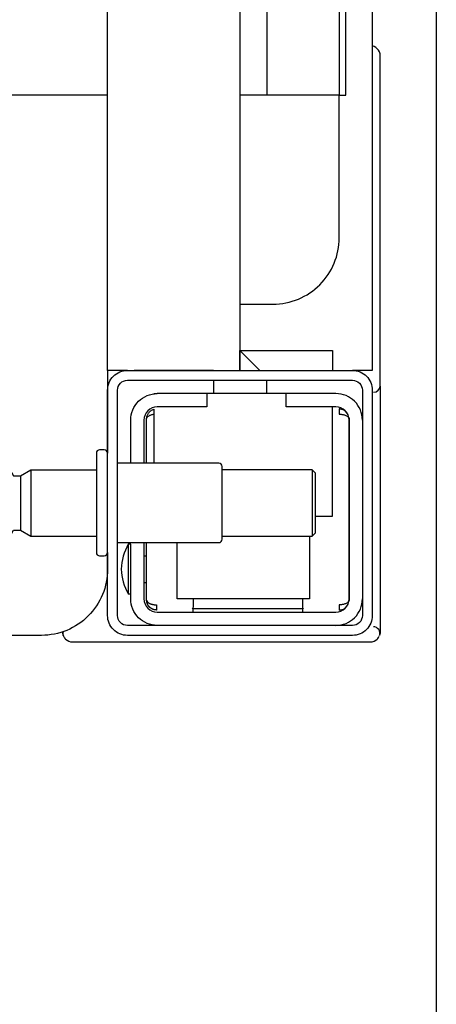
# Model space of a CAD drawing. Header units: millimetres. Extents: x 28600 to 181045, y -399112 to -163690.
# Tile 327 of 482: x 74787 to 74793, y -197708 to -197693. Entities that reach past the tile are written whole.
import ezdxf

# ---------------------------------------------------------------- set-up
doc = ezdxf.new("R2010")
doc.units = ezdxf.units.MM
doc.layers.get('0').update_dxf_attribs({"color": 8})
doc.layers.add('!! 1_zabudowa GK', color=8, linetype='Continuous')
doc.layers.add('!!_@ wypos sanit nd', color=8, linetype='Continuous', plot=False)

# ---------------------------------------------------------------- blocks, each defined once
blk = doc.blocks.new('A$C4ebe9e89')
for points in [[(-0.15993, 0.04968), (-0.17248, 0.04968, 0.405519), (-0.172, 0.05018), (-0.172, 0.05088, 0.414214), (-0.1725, 0.05138), (-0.1875, 0.05138, 0.414214), (-0.188, 0.05088), (-0.188, 0.05018, 0.405519), (-0.18751, 0.04968), (-0.19, 0.04968, -0.414214), (-0.2, 0.05968), (-0.2, 0.13968, -0.266001), (-0.19506, 0.1483)], [(-0.185, 0.06836), (-0.185, 0.06812, -0.050055), (-0.18485, 0.06786), (-0.18364, 0.06745, -0.719897), (-0.18364, 0.06707), (-0.18485, 0.06666, -0.050055), (-0.185, 0.0664), (-0.185, 0.06612, -0.050055), (-0.18485, 0.06586), (-0.18364, 0.06545, -0.719897), (-0.18364, 0.06507), (-0.18485, 0.06466, -0.050055), (-0.185, 0.0644), (-0.1841, 0.06388), (-0.1841, 0.06282), (-0.185, 0.06126), (-0.185, 0.05138)], [(-0.175, 0.06836), (-0.175, 0.06812, 0.050055), (-0.17514, 0.06786), (-0.17636, 0.06745, 0.719897), (-0.17636, 0.06707), (-0.17514, 0.06666, 0.050055), (-0.175, 0.0664), (-0.175, 0.06612, 0.050055), (-0.17514, 0.06586), (-0.17636, 0.06545, 0.719897), (-0.17636, 0.06507), (-0.17514, 0.06466, 0.050055), (-0.175, 0.0644), (-0.1759, 0.06388), (-0.1759, 0.06282), (-0.175, 0.06126), (-0.175, 0.05138)], [(-0.20011, 0.05634, 0.091301), (-0.20055, 0.05604, 0.198909), (-0.20099, 0.05497)], [(-0.19944, 0.0564, 0.170835), (-0.20011, 0.05634)], [(-0.18625, 0.04656, 0.119096), (-0.19, 0.04764, 0.119096), (-0.19375, 0.04656)], [(-0.186, 0.04818), (-0.186, 0.03288, 0.414214), (-0.1855, 0.03238), (-0.1745, 0.03238, 0.414214), (-0.174, 0.03288), (-0.174, 0.04818)], [(-0.1985, 0.04218, -0.414214), (-0.1945, 0.04618), (-0.18625, 0.04618), (-0.18625, 0.04656), (-0.19375, 0.04656), (-0.19375, 0.04618)], [(-0.174, 0.04618), (-0.1675, 0.04618, -0.414214), (-0.1635, 0.04218), (-0.16353, 0.04268)], [(-0.186, 0.04418), (-0.1945, 0.04418, 0.414214), (-0.1965, 0.04218), (-0.1965, 0.01518, 0.414214), (-0.1945, 0.01318), (-0.1675, 0.01318, 0.414214), (-0.1655, 0.01518), (-0.1655, 0.02268), (-0.1635, 0.02268), (-0.1635, 0.04218)], [(-0.1635, 0.03468), (-0.1655, 0.03468), (-0.1655, 0.04218, 0.414214), (-0.1675, 0.04418), (-0.174, 0.04418)], [(-0.1945, 0.02025), (-0.19515, 0.02024), (-0.19542, 0.02024), (-0.1956, 0.02024), (-0.19567, 0.02024, 0.116465), (-0.19589, 0.02018), (-0.19601, 0.02013), (-0.19601, 0.03683), (-0.19589, 0.03678, 0.116465), (-0.19567, 0.03672), (-0.19542, 0.03672), (-0.19515, 0.03672), (-0.1945, 0.03671)], [(-0.15, 0.02968), (-0.15, 0.02468, 0.414214), (-0.14, 0.01468), (-0.11847, 0.01468), (-0.11847, 0.02968)], [(-0.1675, 0.01118, 0.414214), (-0.1635, 0.01518), (-0.1635, 0.02268)], [(-0.1985, 0.01518, 0.414214), (-0.1945, 0.01118)], [(-0.20099, 0.00998, 0.198909), (-0.20055, 0.00892, 0.091301), (-0.20011, 0.00862)], [(-0.16237, 0.00849), (-0.16249, 0.00849), (-0.16269, 0.00849), (-0.16294, 0.00849), (-0.16323, 0.00849), (-0.16357, 0.00849), (-0.16393, 0.00849), (-0.16428, 0.00849), (-0.19771, 0.00849), (-0.19841, 0.00849), (-0.19903, 0.00849), (-0.19948, 0.00849), (-0.19961, 0.00849), (-0.19973, 0.00851), (-0.19984, 0.00853), (-0.20003, 0.00859, 0.517033), (-0.1987, 0.00952)], [(-0.1633, 0.00948, 0.412536), (-0.1623, 0.00848), (-0.1125, 0.00848), (-0.11221, 0.00851), (-0.11193, 0.0086), (-0.11168, 0.00873), (-0.11145, 0.00892), (-0.11126, 0.00914), (-0.11112, 0.0094), (-0.11104, 0.00968)]]:
    blk.add_lwpolyline(points, format="xyb")
for points in [[(-0.11847, 0.04968), (-0.11847, 0.13968), (0.11153, 0.13968), (0.11153, 0.04968)], [(-0.1759, 0.06282), (-0.1841, 0.06282)], [(-0.175, 0.06126), (-0.185, 0.06126)], [(-0.20001, 0.05638), (-0.19987, 0.05642), (-0.19976, 0.05645), (-0.19962, 0.05647), (-0.19948, 0.05647)], [(-0.20099, 0.05497), (-0.20099, 0.00998)], [(-0.16, 0.04668), (-0.16, 0.04968), (0.16, 0.04968), (0.16, 0.04668)], [(-0.16, 0.03368), (-0.16, 0.04568)], [(-0.19478, 0.04378), (-0.186, 0.04378)], [(-0.192, 0.04418), (-0.192, 0.04378)], [(-0.188, 0.04418), (-0.188, 0.04378)], [(-0.16664, 0.04268), (-0.16666, 0.04284), (-0.16669, 0.04295), (-0.16672, 0.04306), (-0.16675, 0.04316), (-0.16679, 0.04326), (-0.16683, 0.04337), (-0.16689, 0.04346), (-0.16694, 0.04355), (-0.16701, 0.04363), (-0.1671, 0.0437), (-0.16718, 0.04375), (-0.16728, 0.04378), (-0.16718, 0.04377), (-0.16708, 0.04376), (-0.16696, 0.04373), (-0.16686, 0.0437), (-0.16677, 0.04367), (-0.16666, 0.04362), (-0.16657, 0.04357), (-0.16646, 0.0435), (-0.16636, 0.04342), (-0.16627, 0.04334), (-0.16618, 0.04324), (-0.1661, 0.04314), (-0.16603, 0.04303), (-0.16597, 0.04292), (-0.16592, 0.0428), (-0.16588, 0.04268), (-0.174, 0.04268)], [(-0.174, 0.04378), (-0.16722, 0.04378)], [(-0.185, 0.01918), (-0.1945, 0.01918), (-0.1945, 0.03918), (-0.186, 0.03918)], [(-0.19591, 0.03679), (-0.19602, 0.03679), (-0.19616, 0.03679), (-0.19632, 0.03679), (-0.1965, 0.03679)], [(-0.1615, 0.03368), (-0.1635, 0.03368)], [(-0.185, 0.03238), (-0.185, 0.01876), (-0.1845, 0.01826), (-0.1755, 0.01826), (-0.175, 0.01876), (-0.175, 0.03238)], [(0.16, 0.02668), (0.157, 0.02968), (0.16, 0.02968), (-0.16, 0.02968), (-0.157, 0.02968), (-0.16, 0.02668)], [(-0.157, 0.02968), (-0.157, 0.01568), (-0.16, 0.01568)], [(0.10602, 0.02968), (0.10602, 0.0256), (-0.11847, 0.0256)], [(-0.1615, 0.02568), (-0.1635, 0.02568)], [(-0.1965, 0.02017), (-0.19632, 0.02017), (-0.19616, 0.02017), (-0.19602, 0.02017), (-0.19591, 0.02017)], [(-0.175, 0.01876), (-0.185, 0.01876)], [(-0.182, 0.01826), (-0.182, 0.01568), (-0.1655, 0.01568)], [(-0.16636, 0.01353), (-0.16625, 0.01364), (-0.16618, 0.01371), (-0.16612, 0.01379), (-0.16606, 0.01388), (-0.166, 0.01398), (-0.16596, 0.01407), (-0.16592, 0.01417), (-0.16589, 0.01428), (-0.16586, 0.01438), (-0.16584, 0.01449), (-0.16583, 0.01459), (-0.16583, 0.01469), (-0.16593, 0.01468), (-0.16606, 0.01468), (-0.1663, 0.01468), (-0.1664, 0.01468), (-0.16651, 0.01468), (-0.16661, 0.01468), (-0.16661, 0.01458), (-0.16662, 0.01448), (-0.16663, 0.01438), (-0.16664, 0.01428), (-0.16665, 0.01418), (-0.16667, 0.01407), (-0.1667, 0.01397), (-0.16673, 0.01387), (-0.16676, 0.01377), (-0.1668, 0.01366), (-0.16685, 0.01356), (-0.1669, 0.01347), (-0.16697, 0.01338), (-0.16704, 0.01331), (-0.16712, 0.01325), (-0.16725, 0.01318), (-0.19475, 0.01318), (-0.19493, 0.01328), (-0.19501, 0.01336), (-0.19507, 0.01344), (-0.19513, 0.01353), (-0.19518, 0.01363), (-0.19522, 0.01372), (-0.19526, 0.01383), (-0.19529, 0.01393), (-0.19532, 0.01405), (-0.19534, 0.01415), (-0.19536, 0.01425), (-0.19537, 0.01435), (-0.19538, 0.01446), (-0.19538, 0.01458), (-0.19539, 0.01468), (-0.19617, 0.01467), (-0.19616, 0.01456), (-0.19615, 0.01446), (-0.19613, 0.01435), (-0.1961, 0.01425), (-0.19607, 0.01415), (-0.19603, 0.01405), (-0.19598, 0.01395), (-0.19592, 0.01386), (-0.19586, 0.01377), (-0.19579, 0.01369), (-0.19571, 0.01361), (-0.19563, 0.01353)], [(-0.03305, 0.00968), (-0.16, 0.00968), (-0.16, 0.01268)]]:
    blk.add_lwpolyline(points)
for points in [[(-0.2, 0.01268), (-0.2, 0.04668, -0.414214), (-0.197, 0.04968), (-0.163, 0.04968, -0.414214), (-0.16, 0.04668), (-0.16, 0.01268, -0.414214), (-0.163, 0.00968), (-0.197, 0.00968, -0.414214)], [(-0.1615, 0.04668), (-0.1615, 0.01268, -0.414214), (-0.163, 0.01118), (-0.197, 0.01118, -0.414214), (-0.1985, 0.01268), (-0.1985, 0.04668, -0.414214), (-0.197, 0.04818), (-0.163, 0.04818, -0.414214)]]:
    blk.add_lwpolyline(points, format="xyb", close=True)
for points in [[(-0.19467, 0.04378), (-0.19466, 0.04378), (-0.19466, 0.04378), (-0.19466, 0.04378), (-0.19466, 0.04378), (-0.19466, 0.04378), (-0.19466, 0.04378), (-0.19466, 0.04378), (-0.19466, 0.04378), (-0.19466, 0.04378), (-0.19466, 0.04378), (-0.19466, 0.04378), (-0.19466, 0.04378), (-0.19466, 0.04378), (-0.19466, 0.04378), (-0.19466, 0.04378), (-0.19466, 0.04378), (-0.19467, 0.04378), (-0.19467, 0.04378), (-0.19467, 0.04378), (-0.19467, 0.04378), (-0.19468, 0.04378), (-0.19468, 0.04378), (-0.19469, 0.04378), (-0.1947, 0.04378), (-0.1947, 0.04378), (-0.19471, 0.04378), (-0.19471, 0.04378), (-0.19471, 0.04378), (-0.19471, 0.04378), (-0.19472, 0.04378), (-0.19472, 0.04378), (-0.19472, 0.04377), (-0.19472, 0.04377), (-0.19473, 0.04377), (-0.19473, 0.04377), (-0.19473, 0.04377), (-0.19473, 0.04377), (-0.19473, 0.04377), (-0.19473, 0.04377), (-0.19474, 0.04377), (-0.19474, 0.04377), (-0.19474, 0.04377), (-0.19474, 0.04377), (-0.19474, 0.04377), (-0.19475, 0.04377), (-0.19475, 0.04377), (-0.19475, 0.04377), (-0.19475, 0.04377), (-0.19476, 0.04377), (-0.19476, 0.04377), (-0.19476, 0.04377), (-0.19477, 0.04376), (-0.19477, 0.04376), (-0.19477, 0.04376), (-0.19478, 0.04376), (-0.19479, 0.04376), (-0.19479, 0.04376), (-0.1948, 0.04375), (-0.19481, 0.04375), (-0.19481, 0.04375), (-0.19482, 0.04374), (-0.19483, 0.04374), (-0.19483, 0.04374), (-0.19484, 0.04373), (-0.19485, 0.04373), (-0.19485, 0.04373), (-0.19486, 0.04372), (-0.19487, 0.04372), (-0.19488, 0.04371), (-0.19488, 0.04371), (-0.19489, 0.0437), (-0.1949, 0.0437), (-0.1949, 0.04369), (-0.19491, 0.04369), (-0.19492, 0.04368), (-0.19493, 0.04368), (-0.19493, 0.04367), (-0.19494, 0.04367), (-0.19495, 0.04366), (-0.19495, 0.04366), (-0.19496, 0.04365), (-0.19497, 0.04364), (-0.19497, 0.04364), (-0.19498, 0.04363), (-0.19499, 0.04362), (-0.19499, 0.04362), (-0.195, 0.04361), (-0.19501, 0.0436), (-0.19501, 0.04359), (-0.19502, 0.04359), (-0.19503, 0.04358), (-0.19503, 0.04357), (-0.19504, 0.04356), (-0.19504, 0.04356), (-0.19505, 0.04355), (-0.19506, 0.04354), (-0.19506, 0.04353), (-0.19507, 0.04352), (-0.19508, 0.04351), (-0.19508, 0.0435), (-0.19509, 0.04349), (-0.19509, 0.04349), (-0.1951, 0.04348), (-0.19511, 0.04347), (-0.19511, 0.04346), (-0.19512, 0.04345), (-0.19512, 0.04344), (-0.19513, 0.04343), (-0.19513, 0.04342), (-0.19514, 0.04341), (-0.19515, 0.0434), (-0.19515, 0.04339), (-0.19516, 0.04338), (-0.19516, 0.04337), (-0.19517, 0.04336), (-0.19517, 0.04334), (-0.19518, 0.04333), (-0.19518, 0.04332), (-0.19519, 0.04331), (-0.19519, 0.0433), (-0.1952, 0.04329), (-0.1952, 0.04328), (-0.19521, 0.04327), (-0.19521, 0.04325), (-0.19522, 0.04324), (-0.19522, 0.04323), (-0.19523, 0.04322), (-0.19523, 0.04321), (-0.19524, 0.04319), (-0.19524, 0.04318), (-0.19525, 0.04317), (-0.19525, 0.04316), (-0.19526, 0.04313), (-0.19527, 0.04311), (-0.19527, 0.04308), (-0.19528, 0.04306), (-0.19529, 0.04303), (-0.1953, 0.043), (-0.1953, 0.04298), (-0.19531, 0.04295), (-0.19532, 0.04292), (-0.19532, 0.0429), (-0.19533, 0.04287), (-0.19533, 0.04285), (-0.19534, 0.04282), (-0.19534, 0.04279), (-0.19535, 0.04277), (-0.19535, 0.04274), (-0.19536, 0.04271), (-0.19536, 0.04269), (-0.19536, 0.04266), (-0.19537, 0.04263), (-0.19537, 0.04261), (-0.19537, 0.04258), (-0.19537, 0.04257), (-0.19537, 0.04256), (-0.19537, 0.04255), (-0.19537, 0.04255), (-0.19537, 0.04254), (-0.19538, 0.04253), (-0.19538, 0.04253), (-0.19538, 0.04252), (-0.19538, 0.04252), (-0.19538, 0.04251), (-0.19538, 0.04251), (-0.19538, 0.0425), (-0.19538, 0.04249), (-0.19538, 0.04249), (-0.19538, 0.04248), (-0.19538, 0.04248), (-0.19538, 0.04248), (-0.19538, 0.04247), (-0.19538, 0.04247), (-0.19538, 0.04246), (-0.19538, 0.04246), (-0.19538, 0.04246), (-0.19538, 0.04245), (-0.19538, 0.04245), (-0.19538, 0.04245), (-0.19538, 0.04244), (-0.19538, 0.04244), (-0.19538, 0.04244), (-0.19538, 0.04244), (-0.19538, 0.04243), (-0.19538, 0.04243), (-0.19538, 0.04243), (-0.19538, 0.04242), (-0.19538, 0.04242), (-0.19538, 0.04241), (-0.19538, 0.04241), (-0.19538, 0.0424), (-0.19538, 0.0424), (-0.19538, 0.04239), (-0.19538, 0.04239), (-0.19538, 0.04239), (-0.19538, 0.04238), (-0.19538, 0.04238), (-0.19538, 0.04237), (-0.19538, 0.04237), (-0.19538, 0.04236), (-0.19538, 0.04236), (-0.19538, 0.04235), (-0.19538, 0.04235), (-0.19538, 0.04234), (-0.19538, 0.04234), (-0.19538, 0.04234), (-0.19538, 0.04233), (-0.19538, 0.04232), (-0.19538, 0.04232), (-0.19538, 0.04231), (-0.19538, 0.04231), (-0.19538, 0.04231), (-0.19538, 0.0423), (-0.19538, 0.0423), (-0.19538, 0.04229), (-0.19538, 0.04229), (-0.19538, 0.04229), (-0.19538, 0.04229), (-0.19538, 0.04228), (-0.19538, 0.04228), (-0.19538, 0.04228), (-0.19538, 0.04228), (-0.19539, 0.04228), (-0.19539, 0.04228), (-0.19539, 0.04228), (-0.19539, 0.04227), (-0.19539, 0.04227), (-0.1954, 0.04227), (-0.1954, 0.04227), (-0.1954, 0.04227), (-0.1954, 0.04227), (-0.19541, 0.04227), (-0.19541, 0.04227), (-0.19542, 0.04227), (-0.19542, 0.04227), (-0.19543, 0.04228), (-0.19544, 0.04228), (-0.19545, 0.04228), (-0.19545, 0.04228), (-0.19546, 0.04228), (-0.19546, 0.04228), (-0.19546, 0.04228), (-0.19547, 0.04228), (-0.19548, 0.04228), (-0.19549, 0.04228), (-0.19549, 0.04228), (-0.1955, 0.04228), (-0.19551, 0.04228), (-0.19552, 0.04228), (-0.19553, 0.04228), (-0.19554, 0.04228), (-0.19555, 0.04228), (-0.19556, 0.04228), (-0.19557, 0.04228), (-0.19558, 0.04228), (-0.19559, 0.04228), (-0.19561, 0.04228), (-0.19563, 0.04228), (-0.19565, 0.04228), (-0.19568, 0.04228), (-0.1957, 0.04228), (-0.19574, 0.04228), (-0.19576, 0.04228), (-0.19578, 0.04228), (-0.19595, 0.04228), (-0.19596, 0.04228), (-0.19598, 0.04228), (-0.19599, 0.04228), (-0.196, 0.04228), (-0.19602, 0.04228), (-0.19603, 0.04228), (-0.19604, 0.04228), (-0.19605, 0.04228), (-0.19606, 0.04228), (-0.19607, 0.04228), (-0.19608, 0.04228), (-0.19609, 0.04228), (-0.1961, 0.04228), (-0.19611, 0.04228), (-0.19612, 0.04228), (-0.19613, 0.04229), (-0.19613, 0.04229), (-0.19614, 0.04229), (-0.19614, 0.04229), (-0.19615, 0.04229), (-0.19615, 0.04229), (-0.19615, 0.04229), (-0.19615, 0.04229), (-0.19616, 0.04229), (-0.19616, 0.04229), (-0.19616, 0.04228), (-0.19616, 0.04228), (-0.19616, 0.04228), (-0.19616, 0.04228), (-0.19616, 0.04228), (-0.19616, 0.04228), (-0.19616, 0.04227), (-0.19616, 0.04227), (-0.19616, 0.04227), (-0.19617, 0.04227), (-0.19617, 0.04227), (-0.19617, 0.04227), (-0.19617, 0.04227), (-0.19617, 0.04227), (-0.19617, 0.04227), (-0.19617, 0.04227), (-0.19617, 0.04228), (-0.19617, 0.04228), (-0.19617, 0.04228), (-0.19617, 0.04229), (-0.19617, 0.04229), (-0.19617, 0.04229), (-0.19617, 0.0423), (-0.19617, 0.04231), (-0.19617, 0.04232), (-0.19617, 0.04233), (-0.19617, 0.04234), (-0.19616, 0.04234), (-0.19616, 0.04234), (-0.19616, 0.04235), (-0.19616, 0.04235), (-0.19616, 0.04236), (-0.19616, 0.04236), (-0.19616, 0.04237), (-0.19616, 0.04238), (-0.19616, 0.04239), (-0.19616, 0.04239), (-0.19616, 0.0424), (-0.19616, 0.0424), (-0.19616, 0.04241), (-0.19616, 0.04241), (-0.19616, 0.04241), (-0.19616, 0.04242), (-0.19616, 0.04242), (-0.19616, 0.04243), (-0.19616, 0.04243), (-0.19616, 0.04244), (-0.19616, 0.04244), (-0.19616, 0.04245), (-0.19616, 0.04245), (-0.19616, 0.04246), (-0.19616, 0.04246), (-0.19615, 0.04246), (-0.19615, 0.04246), (-0.19615, 0.04247), (-0.19615, 0.04247), (-0.19615, 0.04248), (-0.19615, 0.04248), (-0.19615, 0.04248), (-0.19615, 0.04249), (-0.19615, 0.04249), (-0.19615, 0.0425), (-0.19615, 0.04251), (-0.19615, 0.04251), (-0.19615, 0.04252), (-0.19615, 0.04252), (-0.19614, 0.04253), (-0.19614, 0.04254), (-0.19614, 0.04254), (-0.19614, 0.04255), (-0.19614, 0.04256), (-0.19614, 0.04256), (-0.19614, 0.04257), (-0.19614, 0.04258), (-0.19613, 0.04259), (-0.19613, 0.0426), (-0.19613, 0.0426), (-0.19613, 0.04261), (-0.19612, 0.04263), (-0.19612, 0.04264), (-0.19612, 0.04266), (-0.19611, 0.04268), (-0.19611, 0.04269), (-0.1961, 0.04271), (-0.1961, 0.04273), (-0.19609, 0.04274), (-0.19609, 0.04276), (-0.19608, 0.04277), (-0.19608, 0.04279), (-0.19607, 0.04281), (-0.19606, 0.04282), (-0.19606, 0.04284), (-0.19605, 0.04285), (-0.19605, 0.04287), (-0.19604, 0.04288), (-0.19603, 0.0429), (-0.19602, 0.04291), (-0.19602, 0.04293), (-0.19601, 0.04295), (-0.196, 0.04296), (-0.19599, 0.04298), (-0.19599, 0.04299), (-0.19598, 0.043), (-0.19597, 0.04302), (-0.19596, 0.04303), (-0.19595, 0.04305), (-0.19595, 0.04306), (-0.19594, 0.04308), (-0.19593, 0.04309), (-0.19592, 0.04311), (-0.19591, 0.04312), (-0.1959, 0.04313), (-0.19589, 0.04315), (-0.19588, 0.04316), (-0.19587, 0.04317), (-0.19586, 0.04319), (-0.19585, 0.0432), (-0.19584, 0.04321), (-0.19583, 0.04323), (-0.19582, 0.04324), (-0.19581, 0.04325), (-0.1958, 0.04327), (-0.19578, 0.04328), (-0.19577, 0.04329), (-0.19576, 0.0433), (-0.19575, 0.04332), (-0.19574, 0.04333), (-0.19573, 0.04334), (-0.19571, 0.04335), (-0.1957, 0.04336), (-0.19569, 0.04338), (-0.19568, 0.04339), (-0.19567, 0.0434), (-0.19565, 0.04341), (-0.19564, 0.04342), (-0.19563, 0.04343), (-0.19561, 0.04344), (-0.1956, 0.04345), (-0.19559, 0.04346), (-0.19557, 0.04347), (-0.19556, 0.04348), (-0.19555, 0.04349), (-0.19553, 0.0435), (-0.19552, 0.04351), (-0.19551, 0.04352), (-0.19549, 0.04353), (-0.19548, 0.04354), (-0.19546, 0.04355), (-0.19545, 0.04356), (-0.19543, 0.04357), (-0.19542, 0.04358), (-0.19541, 0.04358), (-0.19539, 0.04359), (-0.19538, 0.0436), (-0.19536, 0.04361), (-0.19535, 0.04362), (-0.19533, 0.04362), (-0.19532, 0.04363), (-0.1953, 0.04364), (-0.19529, 0.04365), (-0.19527, 0.04365), (-0.19525, 0.04366), (-0.19524, 0.04367), (-0.19522, 0.04367), (-0.19521, 0.04368), (-0.19519, 0.04368), (-0.19518, 0.04369), (-0.19516, 0.0437), (-0.19514, 0.0437), (-0.19513, 0.04371), (-0.19511, 0.04371), (-0.1951, 0.04372), (-0.19508, 0.04372), (-0.19506, 0.04373), (-0.19505, 0.04373), (-0.19503, 0.04373), (-0.19501, 0.04374), (-0.195, 0.04374), (-0.19498, 0.04375), (-0.19496, 0.04375), (-0.19495, 0.04375), (-0.19493, 0.04376), (-0.19491, 0.04376), (-0.19491, 0.04376), (-0.1949, 0.04376), (-0.19489, 0.04376), (-0.19488, 0.04376), (-0.19487, 0.04377), (-0.19486, 0.04377), (-0.19485, 0.04377), (-0.19483, 0.04377), (-0.19482, 0.04377), (-0.19481, 0.04377), (-0.1948, 0.04377), (-0.19479, 0.04377), (-0.19479, 0.04377), (-0.19478, 0.04377), (-0.19478, 0.04378), (-0.19477, 0.04378), (-0.19476, 0.04378), (-0.19475, 0.04378), (-0.19475, 0.04378), (-0.19474, 0.04378), (-0.19474, 0.04378), (-0.19473, 0.04378), (-0.19473, 0.04378), (-0.19471, 0.04378), (-0.1947, 0.04378), (-0.1947, 0.04378), (-0.19469, 0.04378), (-0.19469, 0.04378), (-0.19469, 0.04378), (-0.19469, 0.04378), (-0.19469, 0.04378), (-0.19468, 0.04378), (-0.19468, 0.04378), (-0.19468, 0.04378), (-0.19467, 0.04378), (-0.19467, 0.04378), (-0.19467, 0.04378), (-0.19467, 0.04378)], [(-0.11847, 0.01368), (0.11153, 0.01368), (0.11153, 0.01468), (-0.11847, 0.01468)]]:
    blk.add_lwpolyline(points, close=True)

msp = doc.modelspace()

# ---------------------------------------------------------------- linework, layer by layer
at = {"layer": '!! 1_zabudowa GK'}
msp.add_lwpolyline([(74793.29274, -197832.0883), (74793.29274, -197622.0883)], dxfattribs=at)

# ---------------------------------------------------------------- block references
at = {"layer": '!!_@ wypos sanit nd', "xscale": 100, "yscale": 100, "zscale": 100, "rotation": 89.99999999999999}
msp.add_blockref('A$C4ebe9e89', (74793.29274, -197682.08784), dxfattribs=at)

doc.saveas('drawing.dxf')
